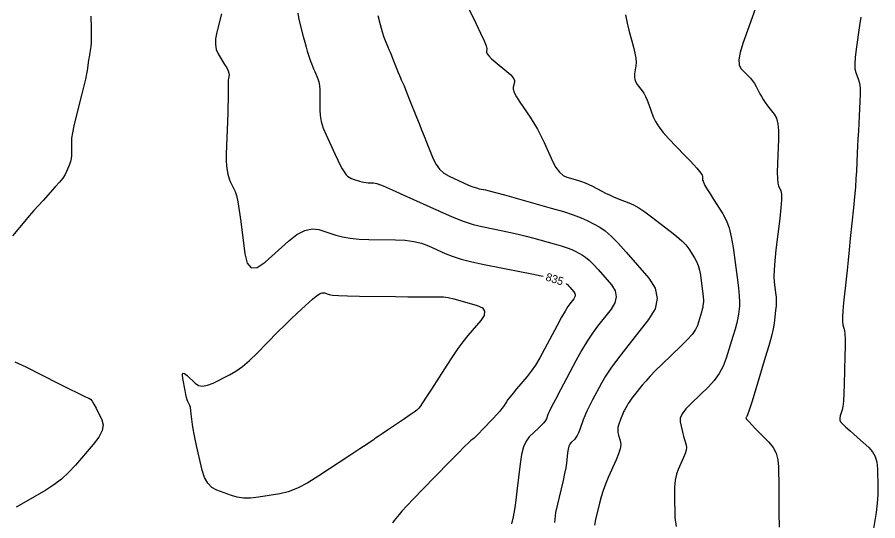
# Model space of a CAD drawing. Extents: x 2082232 to 2083549, y 592624 to 593832.
# Drawn here: x 2083352.6 to 2083427.8, y 593390.1 to 593434.1 of the extents above; entities that cross this region are included whole.
import ezdxf

# ---------------------------------------------------------------- set-up
doc = ezdxf.new("R2010")
doc.units = 0
doc.layers.add('DT_X_Contour_Major', color=7, linetype='Continuous')
doc.layers.add('DT_X_Contour_Minor', color=7, linetype='Continuous')

msp = doc.modelspace()

# ---------------------------------------------------------------- linework, layer by layer
at = {"layer": 'DT_X_Contour_Major'}
for points in [[(2083417.115, 593434.905), (2083416.833, 593434.073), (2083416.005, 593431.798), (2083415.762, 593431.022), (2083415.653, 593430.401), (2083415.68, 593429.936), (2083415.842, 593429.625), (2083416.453, 593429.004), (2083416.669, 593428.77), (2083416.859, 593428.534), (2083417.022, 593428.296), (2083417.158, 593428.056), (2083417.486, 593427.413), (2083417.621, 593427.167), (2083417.78, 593426.911), (2083417.963, 593426.645), (2083418.169, 593426.37), (2083418.751, 593425.621), (2083418.938, 593425.275), (2083419.063, 593424.796), (2083419.124, 593424.186), (2083419.123, 593423.444), (2083419.035, 593421.291), (2083419.016, 593420.563), (2083419.025, 593419.997), (2083419.061, 593419.591), (2083419.126, 593419.347), (2083419.334, 593418.908), (2083419.387, 593418.635), (2083419.388, 593418.144), (2083419.337, 593417.436), (2083419.236, 593416.51), (2083418.896, 593413.751), (2083418.791, 593412.801), (2083418.73, 593412.018), (2083418.713, 593411.405), (2083418.74, 593410.959), (2083418.871, 593409.995), (2083418.908, 593409.628), (2083418.92, 593409.248), (2083418.908, 593408.857), (2083418.871, 593408.454), (2083418.74, 593407.362), (2083418.655, 593406.866), (2083418.498, 593406.198), (2083418.269, 593405.357), (2083417.969, 593404.344), (2083417.072, 593401.411), (2083416.776, 593400.446), (2083416.558, 593399.752), (2083416.42, 593399.328), (2083416.361, 593399.174), (2083416.31, 593399.125), (2083416.294, 593399.106), (2083416.284, 593399.086), (2083416.28, 593399.065), (2083416.282, 593399.043), (2083416.297, 593398.982), (2083416.355, 593398.909), (2083416.516, 593398.734), (2083416.782, 593398.459), (2083417.153, 593398.082), (2083418.279, 593396.943), (2083418.648, 593396.487), (2083418.914, 593395.973), (2083419.075, 593395.401), (2083419.131, 593394.771), (2083419.142, 593393.013), (2083419.146, 593392.378), (2083419.151, 593391.791), (2083419.157, 593391.252), (2083419.163, 593390.761), (2083419.181, 593389.517)], [(2083370.422, 593434.401), (2083370.015, 593432.798), (2083369.908, 593432.228), (2083369.893, 593431.723), (2083369.969, 593431.282), (2083370.137, 593430.905), (2083370.705, 593429.984), (2083370.889, 593429.667), (2083371.015, 593429.409), (2083371.082, 593429.208), (2083371.09, 593429.065), (2083371.036, 593428.76), (2083371.018, 593428.624), (2083371.007, 593428.443), (2083371.001, 593428.219), (2083371.001, 593427.95), (2083371.009, 593427.174), (2083371.008, 593426.819), (2083370.999, 593426.337), (2083370.981, 593425.727), (2083370.955, 593424.99), (2083370.876, 593422.855), (2083370.854, 593422.131), (2083370.85, 593421.56), (2083370.864, 593421.141), (2083370.894, 593420.876), (2083370.998, 593420.373), (2083371.046, 593420.177), (2083371.114, 593419.967), (2083371.202, 593419.743), (2083371.309, 593419.504), (2083371.62, 593418.849), (2083371.738, 593418.502), (2083371.86, 593417.952), (2083371.984, 593417.199), (2083372.112, 593416.243), (2083372.457, 593413.422), (2083372.666, 593412.582), (2083373.034, 593412.179), (2083373.56, 593412.212), (2083374.245, 593412.682), (2083376.283, 593414.516), (2083377.022, 593415.096), (2083377.708, 593415.458), (2083378.343, 593415.604), (2083378.927, 593415.533), (2083380.413, 593415.053), (2083381.011, 593414.895), (2083381.691, 593414.778), (2083382.453, 593414.703), (2083383.297, 593414.67), (2083385.656, 593414.637), (2083386.499, 593414.595), (2083387.256, 593414.493), (2083387.929, 593414.332), (2083388.517, 593414.112), (2083389.971, 593413.445), (2083390.595, 593413.197), (2083391.374, 593412.953), (2083392.31, 593412.714), (2083393.402, 593412.48), (2083396.521, 593411.86), (2083397.569, 593411.65), (2083398.374, 593411.484), (2083398.559, 593411.444)], [(2083400.552, 593410.815), (2083400.571, 593410.802), (2083400.663, 593410.723), (2083400.769, 593410.617), (2083400.888, 593410.485), (2083401.225, 593410.095), (2083401.319, 593409.947), (2083401.35, 593409.794), (2083401.317, 593409.638), (2083401.22, 593409.478), (2083400.876, 593409.045), (2083400.711, 593408.805), (2083400.475, 593408.409), (2083400.166, 593407.859), (2083399.785, 593407.153), (2083398.675, 593405.064), (2083398.267, 593404.327), (2083397.878, 593403.686), (2083397.506, 593403.138), (2083397.152, 593402.686), (2083396.231, 593401.604), (2083395.916, 593401.23), (2083395.663, 593400.918), (2083395.472, 593400.668), (2083395.342, 593400.481), (2083395.077, 593400.064), (2083394.946, 593399.882), (2083394.753, 593399.646), (2083394.498, 593399.357), (2083394.181, 593399.016), (2083393.252, 593398.034), (2083392.938, 593397.706), (2083392.694, 593397.458), (2083392.519, 593397.29), (2083392.414, 593397.202), (2083392.225, 593397.075), (2083392.055, 593396.922), (2083391.683, 593396.557), (2083391.112, 593395.981), (2083390.34, 593395.193), (2083388.015, 593392.81), (2083387.232, 593392.002), (2083386.627, 593391.368), (2083386.2, 593390.906), (2083385.951, 593390.617), (2083385.524, 593390.077), (2083385.381, 593389.896)], [(2083352.368, 593403.971), (2083353.337, 593403.529), (2083356.179, 593402.08), (2083357.126, 593401.6), (2083357.835, 593401.244), (2083358.306, 593401.014), (2083358.539, 593400.908), (2083358.845, 593400.794), (2083358.97, 593400.708), (2083359.115, 593400.534), (2083359.28, 593400.273), (2083359.464, 593399.925), (2083359.984, 593398.879), (2083360.082, 593398.451), (2083359.986, 593397.953), (2083359.696, 593397.384), (2083359.212, 593396.743), (2083357.663, 593394.941), (2083357.065, 593394.297), (2083356.432, 593393.718), (2083355.764, 593393.203), (2083355.062, 593392.752), (2083353.142, 593391.635), (2083352.484, 593391.241)]]:
    msp.add_lwpolyline(points, dxfattribs=at)
at = {"layer": 'DT_X_Contour_Minor'}
for points in [[(2083391.369, 593436.201), (2083392.658, 593433.585), (2083393.08, 593432.711), (2083393.381, 593432.053), (2083393.56, 593431.609), (2083393.618, 593431.38), (2083393.609, 593431.056), (2083393.654, 593430.91), (2083393.795, 593430.718), (2083394.032, 593430.478), (2083394.365, 593430.191), (2083395.383, 593429.363), (2083395.71, 593429.072), (2083395.93, 593428.818), (2083396.043, 593428.603), (2083396.047, 593428.425), (2083395.916, 593428.003), (2083395.915, 593427.802), (2083396.012, 593427.516), (2083396.207, 593427.145), (2083396.499, 593426.689), (2083397.409, 593425.359), (2083397.742, 593424.847), (2083398.059, 593424.307), (2083398.359, 593423.739), (2083398.643, 593423.143), (2083399.379, 593421.517), (2083399.664, 593420.972), (2083399.966, 593420.554), (2083400.287, 593420.265), (2083400.625, 593420.104), (2083401.551, 593419.844), (2083401.893, 593419.738), (2083402.226, 593419.615), (2083402.549, 593419.476), (2083402.864, 593419.319), (2083403.689, 593418.878), (2083404.006, 593418.715), (2083404.339, 593418.558), (2083404.688, 593418.406), (2083405.053, 593418.259), (2083406.048, 593417.874), (2083406.451, 593417.689), (2083406.914, 593417.424), (2083407.437, 593417.078), (2083408.021, 593416.65), (2083409.657, 593415.404), (2083410.218, 593414.957), (2083410.675, 593414.551), (2083411.026, 593414.187), (2083411.273, 593413.863), (2083411.791, 593413.056), (2083411.968, 593412.736), (2083412.113, 593412.379), (2083412.224, 593411.985), (2083412.301, 593411.555), (2083412.463, 593410.361), (2083412.515, 593409.954), (2083412.548, 593409.629), (2083412.561, 593409.385), (2083412.556, 593409.224), (2083412.518, 593408.902), (2083412.493, 593408.756), (2083412.446, 593408.559), (2083412.379, 593408.312), (2083412.291, 593408.013), (2083412.027, 593407.149), (2083411.863, 593406.792), (2083411.57, 593406.369), (2083411.148, 593405.879), (2083410.597, 593405.322), (2083408.954, 593403.75), (2083408.384, 593403.194), (2083407.904, 593402.707), (2083407.515, 593402.287), (2083407.218, 593401.935), (2083406.545, 593401.087), (2083406.314, 593400.79), (2083406.126, 593400.534), (2083405.981, 593400.32), (2083405.879, 593400.148), (2083405.665, 593399.744), (2083405.585, 593399.585), (2083405.506, 593399.409), (2083405.428, 593399.218), (2083405.351, 593399.01), (2083405.148, 593398.435), (2083405.09, 593398.219), (2083405.067, 593398.002), (2083405.079, 593397.784), (2083405.127, 593397.566), (2083405.3, 593396.981), (2083405.325, 593396.717), (2083405.27, 593396.363), (2083405.134, 593395.92), (2083404.917, 593395.387), (2083404.233, 593393.846), (2083403.993, 593393.273), (2083403.785, 593392.711), (2083403.61, 593392.159), (2083403.467, 593391.618), (2083403.13, 593390.187), (2083403.032, 593389.671)], [(2083359, 593434.191), (2083359.029, 593433.186), (2083359.039, 593432.411), (2083359.032, 593431.867), (2083359.008, 593431.554), (2083358.918, 593431.026), (2083358.884, 593430.821), (2083358.85, 593430.604), (2083358.815, 593430.372), (2083358.78, 593430.128), (2083358.685, 593429.458), (2083358.629, 593429.141), (2083358.534, 593428.692), (2083358.397, 593428.112), (2083358.221, 593427.4), (2083357.697, 593425.325), (2083357.525, 593424.605), (2083357.404, 593424.003), (2083357.332, 593423.517), (2083357.31, 593423.149), (2083357.319, 593422.322), (2083357.31, 593422.021), (2083357.277, 593421.74), (2083357.221, 593421.478), (2083357.14, 593421.235), (2083356.893, 593420.614), (2083356.762, 593420.355), (2083356.553, 593420.044), (2083356.268, 593419.681), (2083355.905, 593419.266), (2083354.835, 593418.09), (2083354.434, 593417.645), (2083354.031, 593417.192), (2083353.629, 593416.73), (2083353.226, 593416.26), (2083352.15, 593414.997)], [(2083377.101, 593434.475), (2083377.204, 593433.897), (2083377.572, 593432.433), (2083377.703, 593431.924), (2083377.819, 593431.496), (2083377.921, 593431.148), (2083378.009, 593430.88), (2083378.223, 593430.273), (2083378.305, 593430.044), (2083378.393, 593429.814), (2083378.486, 593429.583), (2083378.583, 593429.35), (2083378.85, 593428.727), (2083378.937, 593428.463), (2083378.997, 593428.136), (2083379.031, 593427.748), (2083379.038, 593427.297), (2083379.022, 593426.014), (2083379.052, 593425.516), (2083379.155, 593424.983), (2083379.332, 593424.415), (2083379.58, 593423.814), (2083380.341, 593422.163), (2083380.602, 593421.605), (2083380.815, 593421.171), (2083380.979, 593420.859), (2083381.095, 593420.671), (2083381.338, 593420.332), (2083381.444, 593420.212), (2083381.578, 593420.108), (2083381.741, 593420.018), (2083381.933, 593419.944), (2083382.483, 593419.767), (2083382.686, 593419.708), (2083382.88, 593419.666), (2083383.067, 593419.64), (2083383.246, 593419.629), (2083383.712, 593419.623), (2083384.01, 593419.554), (2083384.555, 593419.353), (2083385.346, 593419.019), (2083386.384, 593418.553), (2083389.479, 593417.133), (2083390.581, 593416.649), (2083391.564, 593416.265), (2083392.43, 593415.98), (2083393.177, 593415.794), (2083395.011, 593415.43), (2083395.697, 593415.287), (2083396.378, 593415.131), (2083397.055, 593414.962), (2083397.728, 593414.781), (2083399.515, 593414.279), (2083400.132, 593414.099), (2083400.643, 593413.932), (2083401.047, 593413.78), (2083401.345, 593413.642), (2083401.996, 593413.294), (2083402.264, 593413.117), (2083402.58, 593412.847), (2083402.942, 593412.484), (2083403.353, 593412.028), (2083404.509, 593410.688), (2083404.834, 593410.179), (2083404.939, 593409.656), (2083404.825, 593409.119), (2083404.492, 593408.568), (2083403.311, 593407.079), (2083402.861, 593406.472), (2083402.394, 593405.767), (2083401.912, 593404.963), (2083401.415, 593404.062), (2083400.067, 593401.526), (2083399.619, 593400.677), (2083399.285, 593400.032), (2083399.065, 593399.59), (2083398.96, 593399.352), (2083398.832, 593398.989), (2083398.752, 593398.834), (2083398.609, 593398.643), (2083398.404, 593398.415), (2083398.135, 593398.15), (2083397.334, 593397.394), (2083397.058, 593397.034), (2083396.832, 593396.523), (2083396.654, 593395.86), (2083396.525, 593395.044), (2083396.247, 593392.668), (2083396.149, 593391.859), (2083396.063, 593391.215), (2083395.99, 593390.735), (2083395.929, 593390.421), (2083395.782, 593389.801)], [(2083384.092, 593434.267), (2083384.302, 593433.461), (2083384.477, 593432.826), (2083384.619, 593432.362), (2083384.726, 593432.069), (2083384.965, 593431.515), (2083385.06, 593431.292), (2083385.165, 593431.039), (2083385.282, 593430.755), (2083385.409, 593430.441), (2083385.761, 593429.562), (2083385.884, 593429.257), (2083385.99, 593429.001), (2083386.077, 593428.794), (2083386.146, 593428.636), (2083386.307, 593428.279), (2083386.387, 593428.092), (2083386.509, 593427.796), (2083386.672, 593427.393), (2083386.877, 593426.882), (2083387.477, 593425.375), (2083387.701, 593424.813), (2083387.923, 593424.257), (2083388.143, 593423.708), (2083388.361, 593423.164), (2083388.939, 593421.724), (2083389.189, 593421.224), (2083389.502, 593420.804), (2083389.881, 593420.466), (2083390.323, 593420.207), (2083391.59, 593419.626), (2083392.031, 593419.431), (2083392.405, 593419.279), (2083392.712, 593419.172), (2083392.952, 593419.109), (2083393.501, 593419), (2083393.825, 593418.924), (2083394.383, 593418.778), (2083395.176, 593418.562), (2083396.204, 593418.275), (2083399.259, 593417.419), (2083400.314, 593417.11), (2083401.186, 593416.825), (2083401.877, 593416.566), (2083402.386, 593416.33), (2083403.499, 593415.735), (2083403.957, 593415.432), (2083404.496, 593414.971), (2083405.116, 593414.351), (2083405.817, 593413.571), (2083407.794, 593411.282), (2083408.348, 593410.411), (2083408.528, 593409.517), (2083408.333, 593408.599), (2083407.763, 593407.657), (2083405.746, 593405.114), (2083405.048, 593404.211), (2083404.465, 593403.408), (2083403.998, 593402.706), (2083403.647, 593402.105), (2083402.866, 593400.635), (2083402.596, 593400.113), (2083402.37, 593399.65), (2083402.191, 593399.245), (2083402.056, 593398.899), (2083401.758, 593398.055), (2083401.646, 593397.764), (2083401.533, 593397.526), (2083401.419, 593397.339), (2083401.304, 593397.204), (2083400.996, 593396.913), (2083400.89, 593396.775), (2083400.803, 593396.579), (2083400.734, 593396.324), (2083400.685, 593396.01), (2083400.578, 593395.097), (2083400.52, 593394.7), (2083400.426, 593394.194), (2083400.296, 593393.58), (2083400.131, 593392.856), (2083399.642, 593390.781), (2083399.531, 593389.918)], [(2083405.745, 593434.322), (2083405.899, 593433.6), (2083406.049, 593432.986), (2083406.443, 593431.492), (2083406.568, 593430.969), (2083406.644, 593430.521), (2083406.673, 593430.147), (2083406.654, 593429.848), (2083406.539, 593429.15), (2083406.522, 593428.895), (2083406.554, 593428.656), (2083406.638, 593428.431), (2083406.771, 593428.221), (2083407.194, 593427.681), (2083407.35, 593427.453), (2083407.503, 593427.176), (2083407.652, 593426.849), (2083407.797, 593426.473), (2083408.179, 593425.404), (2083408.369, 593424.985), (2083408.655, 593424.529), (2083409.035, 593424.037), (2083409.51, 593423.509), (2083410.905, 593422.053), (2083411.372, 593421.562), (2083411.729, 593421.182), (2083411.975, 593420.913), (2083412.11, 593420.755), (2083412.323, 593420.481), (2083412.393, 593420.384), (2083412.442, 593420.297), (2083412.47, 593420.222), (2083412.478, 593420.157), (2083412.471, 593419.997), (2083412.475, 593419.932), (2083412.492, 593419.856), (2083412.522, 593419.769), (2083412.565, 593419.672), (2083412.696, 593419.396), (2083412.778, 593419.245), (2083412.926, 593418.997), (2083413.141, 593418.653), (2083413.421, 593418.212), (2083414.258, 593416.909), (2083414.549, 593416.358), (2083414.795, 593415.684), (2083414.997, 593414.885), (2083415.153, 593413.963), (2083415.51, 593411.338), (2083415.623, 593410.443), (2083415.694, 593409.728), (2083415.725, 593409.194), (2083415.714, 593408.839), (2083415.629, 593408.132), (2083415.574, 593407.811), (2083415.472, 593407.379), (2083415.324, 593406.834), (2083415.13, 593406.178), (2083414.549, 593404.28), (2083414.289, 593403.59), (2083413.943, 593402.944), (2083413.512, 593402.343), (2083412.995, 593401.785), (2083411.502, 593400.356), (2083411.021, 593399.852), (2083410.697, 593399.412), (2083410.529, 593399.034), (2083410.519, 593398.721), (2083410.701, 593397.969), (2083410.767, 593397.703), (2083410.827, 593397.467), (2083410.882, 593397.263), (2083410.932, 593397.09), (2083411.057, 593396.669), (2083411.076, 593396.483), (2083411.042, 593396.24), (2083410.953, 593395.941), (2083410.809, 593395.585), (2083410.353, 593394.559), (2083410.205, 593394.13), (2083410.102, 593393.614), (2083410.045, 593393.009), (2083410.033, 593392.317), (2083410.061, 593390.354), (2083410.171, 593389.572)], [(2083426.322, 593434.118), (2083426.215, 593433.382), (2083425.908, 593431.306), (2083425.819, 593430.595), (2083425.783, 593430.02), (2083425.8, 593429.579), (2083425.869, 593429.273), (2083426.123, 593428.638), (2083426.202, 593428.34), (2083426.247, 593427.924), (2083426.26, 593427.388), (2083426.238, 593426.734), (2083426.138, 593424.829), (2083426.101, 593424.13), (2083426.067, 593423.462), (2083426.035, 593422.824), (2083426.006, 593422.216), (2083425.932, 593420.635), (2083425.894, 593419.991), (2083425.839, 593419.243), (2083425.765, 593418.392), (2083425.672, 593417.437), (2083425.4, 593414.752), (2083425.301, 593413.774), (2083425.207, 593412.855), (2083425.118, 593411.994), (2083425.034, 593411.191), (2083424.817, 593409.129), (2083424.752, 593408.428), (2083424.72, 593407.873), (2083424.721, 593407.464), (2083424.754, 593407.201), (2083424.886, 593406.694), (2083424.926, 593406.413), (2083424.947, 593405.949), (2083424.949, 593405.302), (2083424.933, 593404.473), (2083424.863, 593402.019), (2083424.832, 593401.188), (2083424.792, 593400.537), (2083424.742, 593400.066), (2083424.683, 593399.774), (2083424.512, 593399.235), (2083424.473, 593399.043), (2083424.484, 593398.871), (2083424.544, 593398.719), (2083424.655, 593398.587), (2083425.014, 593398.261), (2083425.179, 593398.113), (2083425.403, 593397.912), (2083425.686, 593397.658), (2083426.029, 593397.352), (2083427.023, 593396.466), (2083427.35, 593396.101), (2083427.585, 593395.672), (2083427.729, 593395.178), (2083427.782, 593394.62), (2083427.801, 593393.044), (2083427.796, 593392.461), (2083427.769, 593391.893), (2083427.719, 593391.339), (2083427.646, 593390.801), (2083427.421, 593389.386)], [(2083368.306, 593396.394), (2083368.154, 593397.057), (2083368.035, 593397.628), (2083367.949, 593398.108), (2083367.894, 593398.497), (2083367.79, 593399.412), (2083367.75, 593399.723), (2083367.708, 593399.97), (2083367.663, 593400.154), (2083367.617, 593400.273), (2083367.488, 593400.508), (2083367.437, 593400.633), (2083367.379, 593400.835), (2083367.314, 593401.113), (2083367.242, 593401.467), (2083367.042, 593402.511), (2083367.01, 593402.822), (2083367.061, 593402.97), (2083367.198, 593402.956), (2083367.419, 593402.78), (2083368.12, 593402.094), (2083368.417, 593401.902), (2083368.781, 593401.841), (2083369.213, 593401.911), (2083369.711, 593402.112), (2083371.132, 593402.822), (2083371.682, 593403.141), (2083372.267, 593403.564), (2083372.888, 593404.091), (2083373.544, 593404.723), (2083375.34, 593406.548), (2083375.975, 593407.187), (2083376.532, 593407.738), (2083377.012, 593408.198), (2083377.413, 593408.569), (2083378.381, 593409.44), (2083378.718, 593409.72), (2083379.004, 593409.905), (2083379.239, 593409.995), (2083379.422, 593409.992), (2083379.843, 593409.856), (2083380.127, 593409.809), (2083380.667, 593409.772), (2083381.46, 593409.742), (2083382.508, 593409.722), (2083385.642, 593409.678), (2083386.711, 593409.664), (2083387.566, 593409.656), (2083388.207, 593409.652), (2083388.635, 593409.653), (2083389.492, 593409.663), (2083389.844, 593409.646), (2083390.258, 593409.586), (2083390.735, 593409.483), (2083391.273, 593409.337), (2083392.791, 593408.893), (2083393.236, 593408.685), (2083393.434, 593408.396), (2083393.385, 593408.026), (2083393.089, 593407.573), (2083391.969, 593406.258), (2083391.538, 593405.727), (2083391.087, 593405.122), (2083390.614, 593404.442), (2083390.121, 593403.687), (2083388.776, 593401.575), (2083388.331, 593400.877), (2083388.002, 593400.368), (2083387.791, 593400.047), (2083387.696, 593399.914), (2083387.599, 593399.813), (2083387.499, 593399.733), (2083387.27, 593399.569), (2083386.912, 593399.323), (2083386.425, 593398.993), (2083384.957, 593398.002), (2083384.472, 593397.675), (2083384.121, 593397.435), (2083383.903, 593397.284), (2083383.817, 593397.22), (2083383.767, 593397.169), (2083383.749, 593397.151), (2083383.733, 593397.138), (2083383.719, 593397.128), (2083383.707, 593397.123), (2083383.678, 593397.114), (2083383.543, 593397.027), (2083383.158, 593396.774), (2083382.524, 593396.356), (2083381.64, 593395.77), (2083378.952, 593393.989), (2083377.982, 593393.39), (2083377.088, 593392.93), (2083376.27, 593392.61), (2083375.529, 593392.429), (2083373.653, 593392.131), (2083372.978, 593392.056), (2083372.361, 593392.052), (2083371.801, 593392.121), (2083371.298, 593392.262), (2083370.034, 593392.734), (2083369.598, 593392.977), (2083369.239, 593393.354), (2083368.957, 593393.863), (2083368.751, 593394.505), (2083368.306, 593396.394)]]:
    msp.add_lwpolyline(points, dxfattribs=at)

# ---------------------------------------------------------------- texts
at = {"layer": 'DT_X_Contour_Major'}
msp.add_text('835', height=0.7, rotation=342.47831, dxfattribs=at).set_placement((2083398.708, 593411.102))

doc.saveas('drawing.dxf')
